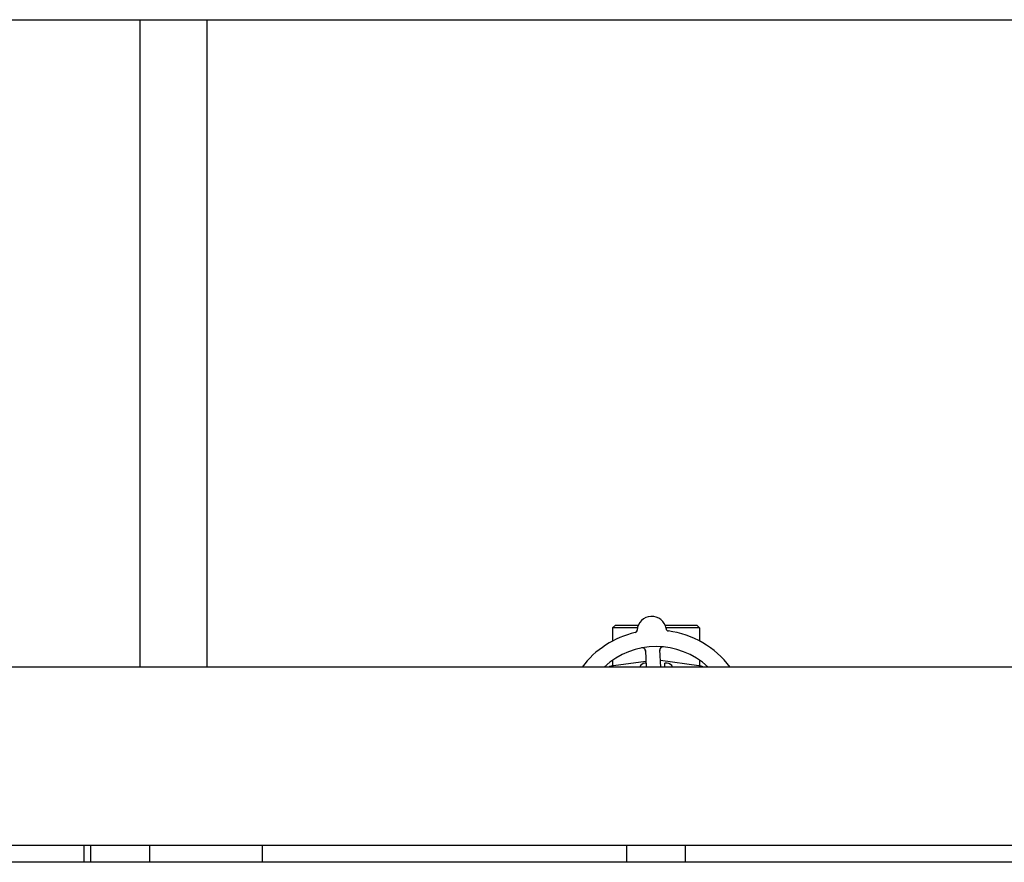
# Model space of a CAD drawing. Header units: inches. Extents: x 24 to 1128, y -69 to 748.
# Tile 483 of 656: x 645 to 667, y 340 to 359. Entities that reach past the tile are written whole.
import ezdxf

# ---------------------------------------------------------------- set-up
doc = ezdxf.new("R2010")
doc.units = ezdxf.units.IN
doc.header["$LTSCALE"] = 32
doc.header["$MEASUREMENT"] = 0
doc.layers.add('Visible (ANSI)', color=7, linetype='Continuous', lineweight=30)

msp = doc.modelspace()

# ---------------------------------------------------------------- linework, layer by layer
at = {"layer": 'Visible (ANSI)'}
for p, q in [((622.56363, 358.60867), (670.54713, 358.60867)), ((647.21813, 358.60867), (647.21813, 344.10867)), ((648.71813, 358.60867), (648.71813, 344.10867)), ((657.86938, 345.04617), (657.80688, 344.98367)), ((658.36351, 344.98367), (657.80688, 344.98367)), ((657.80688, 344.98367), (657.80688, 344.691)), ((657.86938, 345.04617), (658.38297, 345.04617)), ((658.98098, 345.04617), (659.69188, 345.04617)), ((659.75438, 344.98367), (659.00043, 344.98367)), ((659.69188, 345.04617), (659.75438, 344.98367)), ((659.75438, 344.98367), (659.75438, 344.691)), ((658.54037, 344.47857), (658.55808, 344.10867)), ((658.88346, 344.10867), (658.865, 344.49412)), ((657.80688, 344.2613), (657.80688, 344.13489)), ((659.75438, 344.2613), (659.75438, 344.13489)), ((670.54713, 344.10867), (622.56363, 344.10867)), ((658.55206, 344.23449), (657.82397, 344.13757)), ((658.55415, 344.19085), (658.53063, 344.19085)), ((659.73729, 344.13757), (658.87659, 344.25215)), ((658.97438, 344.10867), (658.97438, 344.19085)), ((659.03063, 344.19085), (658.97438, 344.19085)), ((669.29713, 340.10867), (623.81363, 340.10867)), ((645.96813, 339.73367), (645.96813, 340.10867)), ((646.12313, 339.73367), (646.12313, 340.10867)), ((647.43813, 339.73367), (647.43813, 340.10867)), ((649.96813, 339.73367), (649.96813, 340.10867)), ((658.12313, 339.73367), (658.12313, 340.10867)), ((659.43813, 339.73367), (659.43813, 340.10867)), ((752.78063, 339.73367), (468.78063, 339.73367))]:
    msp.add_line(p, q, dxfattribs=at)
for centre, radius, start, end in [((658.68197, 344.91881), 0.325, 8.661127, 176.822474), ((658.29507, 344.94029), 0.0625, 283.130197, 356.822474), ((659.06505, 344.97716), 0.0625, 188.661127, 262.353404), ((658.78063, 342.85867), 2.075, 37.042671, 82.483949), ((658.78063, 342.85867), 2.075, 102.999652, 142.957329), ((658.78063, 342.85867), 1.7075, 47.059742, 132.940258), ((658.47794, 344.47558), 0.0625, 2.7418, 100.603253), ((658.92743, 344.49711), 0.0625, 84.880348, 182.7418), ((657.87345, 343.76585), 0.375, 97.582659, 113.90874), ((658.53063, 344.06585), 0.125, 90, 159.966858), ((659.03063, 344.06585), 0.125, 20.033142, 90), ((659.68781, 343.76585), 0.375, 66.09126, 82.417341)]:
    msp.add_arc(centre, radius, start, end, dxfattribs=at)
for points, knots in [([(658.4936, 344.53609), (658.49305, 344.53622), (658.49235, 344.53638), (658.4899, 344.53686), (658.48794, 344.53716), (658.48389, 344.53749), (658.48208, 344.53758), (658.4777, 344.5376), (658.47498, 344.5375), (658.46985, 344.5371), (658.46741, 344.53683), (658.46236, 344.53614), (658.45972, 344.5357), (658.45557, 344.53494), (658.454, 344.53464), (658.4524, 344.53432)], [0.10313051, 0.10313051, 0.10313051, 0.10313051, 0.116031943, 0.116031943, 0.144721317, 0.144721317, 0.163053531, 0.163053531, 0.184818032, 0.184818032, 0.203204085, 0.203204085, 0.223736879, 0.223736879, 0.237092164, 0.237092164, 0.237092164, 0.237092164]), ([(658.54116, 344.4621), (658.54113, 344.46272), (658.5411, 344.46334), (658.541, 344.46538), (658.54093, 344.4668), (658.54054, 344.47355), (658.54008, 344.47872), (658.53889, 344.48682), (658.5382, 344.49017), (658.53599, 344.49845), (658.53396, 344.50324), (658.53229, 344.50641), (658.53212, 344.50672), (658.53197, 344.507)], [0, 0, 0, 0, 0.00480624, 0.00480624, 0.015895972, 0.015895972, 0.058334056, 0.058334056, 0.093846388, 0.093846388, 0.153408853, 0.153408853, 0.160659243, 0.160659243, 0.160659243, 0.160659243]), ([(658.87087, 344.52372), (658.8706, 344.5231), (658.87027, 344.52234), (658.86902, 344.5192), (658.86823, 344.51684), (658.86668, 344.51012), (658.86601, 344.50584), (658.86539, 344.49748), (658.8653, 344.49353), (658.86538, 344.48763), (658.86543, 344.48586), (658.86558, 344.48198), (658.86568, 344.47983), (658.86578, 344.47772)], [0.116820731, 0.116820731, 0.116820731, 0.116820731, 0.132097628, 0.132097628, 0.17640845, 0.17640845, 0.221216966, 0.221216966, 0.255824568, 0.255824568, 0.270057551, 0.270057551, 0.286537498, 0.286537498, 0.286537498, 0.286537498]), ([(658.94727, 344.55802), (658.94645, 344.5581), (658.94565, 344.55818), (658.94224, 344.5585), (658.93954, 344.55872), (658.93454, 344.559), (658.93224, 344.55908), (658.92722, 344.55911), (658.92444, 344.55902), (658.92002, 344.55872), (658.91822, 344.55852), (658.91485, 344.55805), (658.91328, 344.55776), (658.9102, 344.55708), (658.90871, 344.55668), (658.9069, 344.55612), (658.90637, 344.55595), (658.90595, 344.5558)], [0, 0, 0, 0, 0.006736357, 0.006736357, 0.028060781, 0.028060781, 0.045337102, 0.045337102, 0.066521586, 0.066521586, 0.083522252, 0.083522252, 0.101589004, 0.101589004, 0.122234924, 0.122234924, 0.132066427, 0.132066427, 0.132066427, 0.132066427])]:
    msp.add_open_spline(points, degree=3, knots=knots, dxfattribs=at)

doc.saveas('drawing.dxf')
